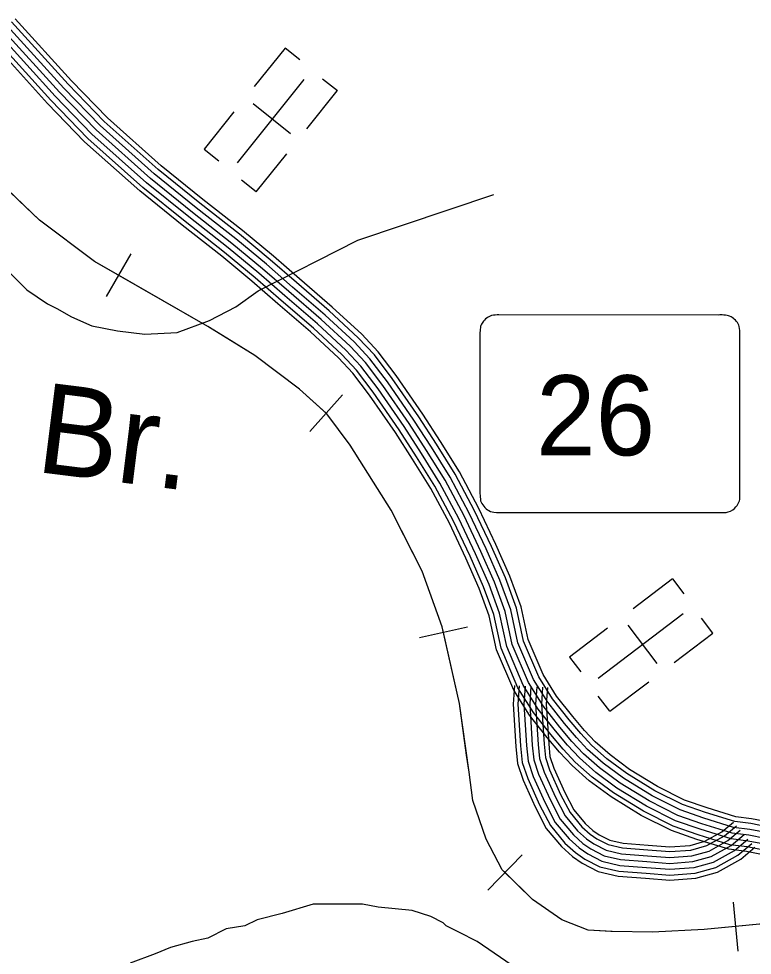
# Model space of a CAD drawing. Extents: x 1788175 to 1969470, y 584502 to 738744.
# Drawn here: x 1910663 to 1914535, y 642062 to 647004 of the extents above; entities that cross this region are included whole.
import ezdxf

# ---------------------------------------------------------------- set-up
doc = ezdxf.new("R2010")
doc.units = 0
for name, color, linetype in [('DESIGN - CONTOURS - Intermediate with optional Text', 7, 'Continuous'), ('DESIGN - DRAINAGE - Bridges and Cross Drains Size Text', 7, 'Continuous'), ('DESIGN - ROW - Slope Lines', 7, 'Continuous'), ('DESIGN - TRANSPORTATION - Text', 7, 'Continuous'), ('DESIGN - UTILITIES - Cable (Underground) with Text', 7, 'Continuous'), ('SURVEY - CENTERLINE - Preliminary Text', 7, 'Continuous'), ('SURVEY - TRANSPORTATION - Roads', 7, 'Continuous')]:
    doc.layers.add(name, color=color, linetype=linetype)

msp = doc.modelspace()

# ---------------------------------------------------------------- linework, layer by layer
at = {"layer": 'DESIGN - CONTOURS - Intermediate with optional Text'}
for p, q in [((1911254.4, 645763.5), (1911125.2, 645537.8)), ((1912372.7, 645019.9), (1912200, 644825.5)), ((1913032.4, 643793.9), (1912778.5, 643737.6)), ((1913320.3, 642591.7), (1913138.9, 642405.4)), ((1914433.6, 642343.1), (1914458.9, 642084.4))]:
    msp.add_line(p, q, dxfattribs=at)
for points in [[(1915103.1, 642278.1), (1914280.2, 642197.5), (1914008.3, 642184.5), (1913795, 642187.7), (1913669.4, 642194.4), (1913529.4, 642248.3), (1913374.9, 642357), (1913214.3, 642513.5), (1913130.6, 642675.4), (1913059.7, 642879.5), (1913039.7, 643028.3), (1912988.6, 643391.3), (1912898.7, 643796), (1912792, 644088.6), (1912628.8, 644411), (1912411.7, 644754), (1912289.9, 644919.6), (1912144, 645049.2), (1911908.9, 645228), (1911661.2, 645380.8), (1911062.1, 645723.8), (1910772.6, 645942.3), (1910557.8, 646144.7), (1910210.7, 646625.3)], [(1910663.4, 646045.2), (1910557.8, 646144.7), (1910256.3, 646562.2)], [(1911189.8, 645650.6), (1911062.1, 645723.8), (1910772.6, 645942.3), (1910663.4, 646045.2)], [(1911760.6, 645319.5), (1911661.2, 645380.8), (1911189.8, 645650.6)], [(1912286.4, 644922.7), (1912144, 645049.2), (1911908.9, 645228), (1911760.6, 645319.5)], [(1912648.5, 644371.9), (1912628.8, 644411), (1912411.7, 644754), (1912289.9, 644919.6), (1912286.4, 644922.7)], [(1912905.5, 643765.8), (1912898.7, 643796), (1912792, 644088.6), (1912648.5, 644371.9)], [(1913027.1, 643117.6), (1912988.6, 643391.3), (1912905.5, 643765.8)], [(1913229.6, 642498.6), (1913214.3, 642513.5), (1913130.6, 642675.4), (1913059.7, 642879.5), (1913039.7, 643028.3), (1913027.1, 643117.6)], [(1913787.4, 642188.1), (1913669.4, 642194.4), (1913529.4, 642248.3), (1913374.9, 642357), (1913229.6, 642498.6)], [(1915103.1, 642278.1), (1914446.3, 642213.8)], [(1914446.3, 642213.8), (1914280.2, 642197.5), (1914008.3, 642184.5), (1913795, 642187.7), (1913787.4, 642188.1)]]:
    msp.add_lwpolyline(points, dxfattribs=at)
at = {"layer": 'DESIGN - ROW - Slope Lines'}
msp.add_line((1913097.2, 645339.9), (1913097.2, 644508.2), dxfattribs=at)
for points in [[(1914470, 645329.5), (1914469.9, 645337.2), (1914469.7, 645345.3), (1914468.7, 645359.9), (1914467.4, 645370.4), (1914465.6, 645381.2), (1914463.5, 645387.1), (1914460.4, 645393.7), (1914456, 645401.2), (1914450.6, 645408.6), (1914445.8, 645414), (1914439.9, 645419.6), (1914435.2, 645423.4), (1914428.8, 645427.9), (1914423.8, 645430.9), (1914415.5, 645434.9), (1914409.4, 645437), (1914402.2, 645438.4), (1914392.9, 645439.8), (1914384.8, 645440.6), (1914376.1, 645441.2), (1914363.8, 645441.3), (1914354.4, 645440.6), (1913197.1, 645441.3), (1913187.7, 645441.3), (1913177.5, 645440.6), (1913168.3, 645439.5), (1913159.2, 645437.8), (1913155, 645436.5), (1913147.7, 645433.5), (1913141.3, 645430.1), (1913136.1, 645426.9), (1913127.1, 645420), (1913121, 645414.2), (1913115.9, 645408.3), (1913112, 645403), (1913106.3, 645393.5), (1913102.9, 645386.1), (1913100.9, 645380.9), (1913100.2, 645377.2), (1913099.7, 645373.8), (1913098.9, 645366.6), (1913097.8, 645357.3), (1913097.3, 645349.4), (1913097.2, 645342.6), (1913097.2, 645324.7)], [(1914360.1, 644398.8), (1914380.8, 644399.1), (1914397.8, 644399.4), (1914408, 644401.8), (1914420.3, 644406.6), (1914431.5, 644413), (1914440.4, 644419.9), (1914448.5, 644427.9), (1914454.7, 644435.8), (1914460.7, 644445.6), (1914464.3, 644453.4), (1914466.9, 644460.5), (1914468.5, 644468), (1914469.3, 644476.2), (1914469.6, 644486.2), (1914470, 644509.5), (1914470, 645329.5)], [(1913097.2, 644508.2), (1913097.3, 644499.1), (1913097.8, 644489), (1913098.6, 644479.6), (1913099.7, 644470.4), (1913101.1, 644461.1), (1913103.9, 644453.5), (1913107.3, 644446.3), (1913111.8, 644438.8), (1913117.2, 644431.5), (1913122.8, 644425.3), (1913130.1, 644418.7), (1913137.1, 644413.5), (1913145, 644408.8), (1913153.7, 644404.8), (1913162.5, 644401.7), (1913169.8, 644400.7), (1913184.8, 644399.5), (1913203.5, 644398.8), (1914360.1, 644398.8)]]:
    msp.add_lwpolyline(points, dxfattribs=at)
at = {"layer": 'DESIGN - TRANSPORTATION - Text'}
for points in [[(1910255.2, 646101.1), (1910521, 645758.2), (1910594.7, 645684.5), (1910656, 645623.2), (1910705.1, 645574.1), (1910815.5, 645500.5), (1910864.6, 645475.9), (1910941.1, 645431.2), (1911049, 645384.5), (1911184.8, 645357.5), (1911328.6, 645339.6), (1911499.3, 645348.5), (1911670, 645411.5), (1911809.3, 645483.5), (1911926.1, 645568.9), (1912451.9, 645836), (1913171.5, 646077.2)], [(1913295.8, 641988.2), (1913083.2, 642135.4), (1912985.1, 642184.5), (1912919.7, 642217.2), (1912903.3, 642233.6), (1912837.9, 642266.3), (1912739.8, 642299), (1912559.9, 642315.3), (1912478.1, 642331.7), (1912330.9, 642331.7), (1912216.4, 642331.7), (1912052.9, 642282.6), (1911922.1, 642249.9), (1911856.6, 642217.2), (1911758.5, 642200.9), (1911660.4, 642151.8), (1911578.6, 642135.4), (1911464.1, 642102.7), (1911382.4, 642070), (1911251.5, 642021)]]:
    msp.add_lwpolyline(points, dxfattribs=at)
at = {"layer": 'DESIGN - UTILITIES - Cable (Underground) with Text'}
for p, q in [((1912069.2, 646849.4), (1911905.9, 646646)), ((1912146.9, 646787), (1912069.6, 646849)), ((1912344.6, 646623.2), (1912266.8, 646685.6)), ((1912183.8, 646423.1), (1912344.5, 646623.2)), ((1911798.9, 646512.6), (1911641.6, 646316.5)), ((1912098.2, 646396.3), (1911900.5, 646555.1)), ((1911641.6, 646316.4), (1911718.3, 646255)), ((1911916.9, 646090.4), (1912078.4, 646291.7)), ((1911916.7, 646090.5), (1911839.1, 646152.7)), ((1914114.4, 644048.8), (1913906.6, 643891.2)), ((1914174.7, 643969.4), (1914114.8, 644048.4)), ((1914326.6, 643762.6), (1914266.4, 643842)), ((1914032.6, 643602.3), (1913879.3, 643804.3)), ((1913770.5, 643787.7), (1913570.2, 643635.7)), ((1914122.1, 643607.5), (1914326.7, 643762.7)), ((1913570.2, 643635.7), (1913629.7, 643557.3)), ((1913782.4, 643349.6), (1913988, 643505.6)), ((1913782.3, 643349.7), (1913722.2, 643429))]:
    msp.add_line(p, q, dxfattribs=at)
for points in [[(1912168.1, 646683.6), (1911815.7, 646244.5)], [(1914170.1, 643864), (1913721.6, 643523.5)]]:
    msp.add_lwpolyline(points, dxfattribs=at)
at = {"layer": 'SURVEY - CENTERLINE - Preliminary Text'}
for points in [[(1914614.7, 642766.1), (1914531.2, 642782.4), (1914447.8, 642792.5), (1914296.1, 642839.5), (1914176.4, 642881.4), (1914033.8, 642953.1), (1913886.9, 643043.2), (1913783.9, 643119.2), (1913705, 643188.8), (1913648.7, 643249.2), (1913587.9, 643321.7), (1913502.1, 643429.9), (1913430.8, 643543), (1913352.2, 643728), (1913314.4, 643901.5), (1913255.4, 644063.2), (1913181.6, 644230.1), (1913091.8, 644420), (1912988.9, 644613.3), (1912888.9, 644773.2), (1912796, 644917.8), (1912655.4, 645120.9), (1912560, 645246.9), (1912473.5, 645339.5), (1912318.1, 645482.8), (1912145.3, 645631.4), (1912007.1, 645752.1), (1911843.6, 645887.5), (1911635, 646051.1), (1911414.7, 646228.5), (1911131.5, 646481.1), (1910942, 646677.3), (1910644.4, 647004.5)], [(1914607.6, 642709.7), (1914522.3, 642726.3), (1914435.8, 642736.9), (1914278.4, 642785.7), (1914154.2, 642829.1), (1914006.2, 642903.5), (1913855.2, 642996.1), (1913748.3, 643075.1), (1913665.4, 643148.1), (1913606.2, 643211.6), (1913544, 643285.8), (1913455.8, 643397.1), (1913380.4, 643516.6), (1913297.9, 643710.7), (1913259.8, 643885.6), (1913202.7, 644042), (1913130, 644206.5), (1913041.1, 644394.5), (1912939.8, 644584.9), (1912841, 644742.9), (1912748.8, 644886.4), (1912609.5, 645087.6), (1912516.5, 645210.3), (1912433.5, 645299.3), (1912280.4, 645440.5), (1912108.2, 645588.5), (1911970.4, 645708.9), (1911808, 645843.3), (1911599.7, 646006.7), (1911378.1, 646185.2), (1911092.2, 646440.2), (1910900.7, 646638.5), (1910601.3, 646967.6)], [(1914611.4, 642740.5), (1914527.2, 642756.9), (1914442.4, 642767.3), (1914288.1, 642815.1), (1914166.3, 642857.7), (1914021.2, 642930.6), (1913872.5, 643021.8), (1913767.7, 643099.2), (1913687, 643170.3), (1913629.4, 643232.1), (1913568, 643305.4), (1913481.1, 643415), (1913408, 643531.1), (1913327.6, 643720.2), (1913289.6, 643894.3), (1913231.5, 644053.6), (1913158.2, 644219.4), (1913068.8, 644408.4), (1912966.6, 644600.5), (1912867.2, 644759.5), (1912774.6, 644903.6), (1912634.6, 645105.8), (1912540.3, 645230.3), (1912455.4, 645321.3), (1912301, 645463.6), (1912128.5, 645611.9), (1911990.4, 645732.5), (1911827.4, 645867.5), (1911618.9, 646031), (1911398.1, 646208.8), (1911113.6, 646462.5), (1910923.3, 646659.7), (1910624.9, 646987.8)], [(1914596, 642617.2), (1914507.8, 642634.4), (1914416.3, 642645.6), (1914249.2, 642697.3), (1914117.8, 642743.3), (1913960.9, 642822.2), (1913803.1, 642918.9), (1913689.8, 643002.7), (1913600.5, 643081.3), (1913536.5, 643150), (1913471.9, 643227.1), (1913379.8, 643343.2), (1913297.7, 643473.4), (1913208.9, 643682.4), (1913170.3, 643859.7), (1913116.4, 644007.2), (1913045.4, 644167.8), (1912958, 644352.8), (1912859.2, 644538.4), (1912762.5, 644693.1), (1912671.4, 644834.7), (1912534.1, 645033.1), (1912445.3, 645150.3), (1912367.9, 645233.3), (1912218.6, 645371), (1912047.3, 645518.2), (1911910.1, 645638), (1911749.6, 645770.9), (1911541.8, 645933.9), (1911317.9, 646114.2), (1911027.7, 646373.1), (1910832.8, 646574.9), (1910530.5, 646907.2)], [(1914599.8, 642648), (1914512.6, 642665), (1914422.8, 642676), (1914259, 642726.8), (1914129.9, 642771.9), (1913976, 642849.3), (1913820.5, 642944.6), (1913709.3, 643026.8), (1913622.1, 643103.6), (1913559.7, 643170.5), (1913495.9, 643246.7), (1913405.1, 643361.2), (1913325.3, 643487.8), (1913238.6, 643691.8), (1913200.1, 643868.3), (1913145.2, 644018.8), (1913073.6, 644180.7), (1912985.7, 644366.7), (1912886.1, 644553.9), (1912788.7, 644709.7), (1912697.2, 644851.9), (1912559.3, 645051.3), (1912469, 645170.3), (1912389.8, 645255.3), (1912239.2, 645394.2), (1912067.6, 645541.6), (1911930.2, 645661.7), (1911769.1, 645795), (1911561.1, 645958.2), (1911338, 646137.9), (1911049.2, 646395.4), (1910855.4, 646596.1), (1910554.1, 646927.4)], [(1914603.7, 642678.9), (1914517.5, 642695.7), (1914429.3, 642706.4), (1914268.7, 642756.2), (1914142.1, 642800.5), (1913991.1, 642876.4), (1913837.8, 642970.4), (1913728.8, 643050.9), (1913643.8, 643125.8), (1913582.9, 643191.1), (1913519.9, 643266.3), (1913430.5, 643379.1), (1913352.8, 643502.2), (1913268.2, 643701.3), (1913230, 643877), (1913174, 644030.4), (1913101.8, 644193.6), (1913013.4, 644380.6), (1912912.9, 644569.4), (1912814.9, 644726.3), (1912723, 644869.1), (1912584.4, 645069.4), (1912492.8, 645190.3), (1912411.6, 645277.3), (1912259.8, 645417.3), (1912087.9, 645565.1), (1911950.3, 645685.3), (1911788.5, 645819.2), (1911580.4, 645982.4), (1911358, 646161.5), (1911070.7, 646417.8), (1910878, 646617.3), (1910577.7, 646947.5)], [(1914592.9, 642592.6), (1914503.9, 642610), (1914411.1, 642621.3), (1914241.5, 642673.8), (1914108.1, 642720.5), (1913948.8, 642800.6), (1913789.3, 642898.4), (1913674.2, 642983.4), (1913583.3, 643063.6), (1913517.9, 643133.6), (1913452.7, 643211.5), (1913359.6, 643328.9), (1913275.8, 643461.9), (1913185.3, 643674.9), (1913146.5, 643852.8), (1913093.5, 643998), (1913023, 644157.5), (1912935.9, 644341.7), (1912837.8, 644526), (1912741.6, 644679.8), (1912650.8, 644821), (1912514.1, 645018.6), (1912426.4, 645134.4), (1912350.5, 645215.7), (1912202.1, 645352.5), (1912031.1, 645499.5), (1911894.1, 645619.2), (1911734.1, 645751.6), (1911526.4, 645914.5), (1911301.9, 646095.4), (1911010.5, 646355.2), (1910814.7, 646558), (1910511.7, 646891.1)]]:
    msp.add_lwpolyline(points, dxfattribs=at)
at = {"layer": 'SURVEY - TRANSPORTATION - Roads'}
for points in [[(1913279, 643486.3), (1913272.4, 643387.6), (1913286.3, 643164.6), (1913295.4, 643074.7), (1913325.4, 642985.7), (1913388.4, 642845.5), (1913447.5, 642731.9), (1913527.1, 642636.8), (1913585.4, 642583.7), (1913637.6, 642548), (1913721.8, 642504.5), (1913826.5, 642480.3), (1913971.9, 642468.9), (1914100.4, 642459), (1914237.1, 642469.4), (1914351.8, 642501.2), (1914474, 642568.9), (1914548.3, 642631.9)], [(1913304.7, 643484.6), (1913298.2, 643387.6), (1913311.9, 643166.7), (1913320.7, 643080.2), (1913349.4, 642995.1), (1913411.6, 642856.7), (1913469.1, 642746.2), (1913545.7, 642654.6), (1913601.4, 642604), (1913650.8, 642570.1), (1913730.8, 642528.8), (1913830.5, 642505.8), (1913973.9, 642494.6), (1914100.4, 642484.8), (1914232.7, 642494.8), (1914342, 642525.2), (1914459.3, 642590.2), (1914531.7, 642651.5)], [(1913335.6, 643482.6), (1913329.3, 643387.5), (1913342.8, 643169.2), (1913351.2, 643086.8), (1913378.3, 643006.4), (1913439.5, 642870.2), (1913495, 642763.5), (1913568.2, 642676.1), (1913620.7, 642628.3), (1913666.7, 642596.8), (1913741.5, 642558.2), (1913835.2, 642536.5), (1913976.3, 642525.5), (1914100.5, 642515.9), (1914227.3, 642525.5), (1914330.2, 642554.1), (1914441.6, 642615.8), (1914511.7, 642675.2)], [(1913366.5, 643480.5), (1913360.3, 643387.4), (1913373.7, 643171.7), (1913381.7, 643093.4), (1913407.2, 643017.7), (1913467.4, 642883.8), (1913520.9, 642780.9), (1913590.6, 642697.7), (1913640, 642652.7), (1913682.7, 642623.5), (1913752.3, 642587.5), (1913839.9, 642567.3), (1913978.7, 642556.4), (1914100.5, 642547), (1914221.9, 642556.2), (1914318.4, 642583), (1914423.9, 642641.4), (1914491.6, 642698.8)], [(1913366.5, 643480.5), (1913360.3, 643387.4), (1913373.7, 643171.7), (1913381.7, 643093.4), (1913407.2, 643017.7), (1913467.4, 642883.8), (1913520.9, 642780.8), (1913590.6, 642697.7), (1913640, 642652.7), (1913682.7, 642623.5), (1913752.3, 642587.5), (1913839.9, 642567.2), (1913978.7, 642556.4), (1914100.5, 642547), (1914221.9, 642556.2), (1914318.4, 642583), (1914423.9, 642641.4), (1914491.6, 642698.8)], [(1913397.5, 643478.4), (1913391.4, 643387.3), (1913404.6, 643174.3), (1913412.2, 643100), (1913436, 643029), (1913495.3, 642897.3), (1913546.9, 642798.2), (1913613, 642719.2), (1913659.3, 642677.1), (1913698.6, 642650.1), (1913763.1, 642616.8), (1913844.6, 642598), (1913981.1, 642587.3), (1914100.5, 642578.1), (1914216.6, 642586.9), (1914306.5, 642611.9), (1914406.2, 642667.1), (1914471.6, 642722.5)], [(1913428.4, 643476.4), (1913422.5, 643387.3), (1913435.5, 643176.8), (1913442.7, 643106.6), (1913464.9, 643040.4), (1913523.2, 642910.8), (1913572.8, 642815.5), (1913635.4, 642740.7), (1913678.6, 642701.4), (1913714.5, 642676.8), (1913773.8, 642646.1), (1913849.4, 642628.7), (1913983.5, 642618.2), (1914100.5, 642609.2), (1914211.2, 642617.5), (1914294.7, 642640.8), (1914388.5, 642692.7), (1914451.5, 642746.1)], [(1913453.1, 643474.7), (1913447.2, 643387.2), (1913460.1, 643178.8), (1913467, 643111.8), (1913488, 643049.4), (1913545.4, 642921.6), (1913593.5, 642829.3), (1913653.3, 642757.8), (1913693.9, 642720.9), (1913727.2, 642698), (1913782.4, 642669.5), (1913853.1, 642653.2), (1913985.4, 642642.8), (1914100.5, 642634), (1914206.9, 642642), (1914285.3, 642663.8), (1914374.4, 642713.1), (1914435.5, 642765)]]:
    msp.add_lwpolyline(points, dxfattribs=at)

# ---------------------------------------------------------------- texts
at = {"layer": 'DESIGN - DRAINAGE - Bridges and Cross Drains Size Text'}
msp.add_text('Br.', height=475, rotation=352.8697, dxfattribs=at).set_placement((1910745.1, 644614.4))
at = {"layer": 'DESIGN - ROW - Slope Lines'}
msp.add_text('26', height=422.4, dxfattribs=at).set_placement((1913393.7, 644700.5))

doc.saveas('drawing.dxf')
